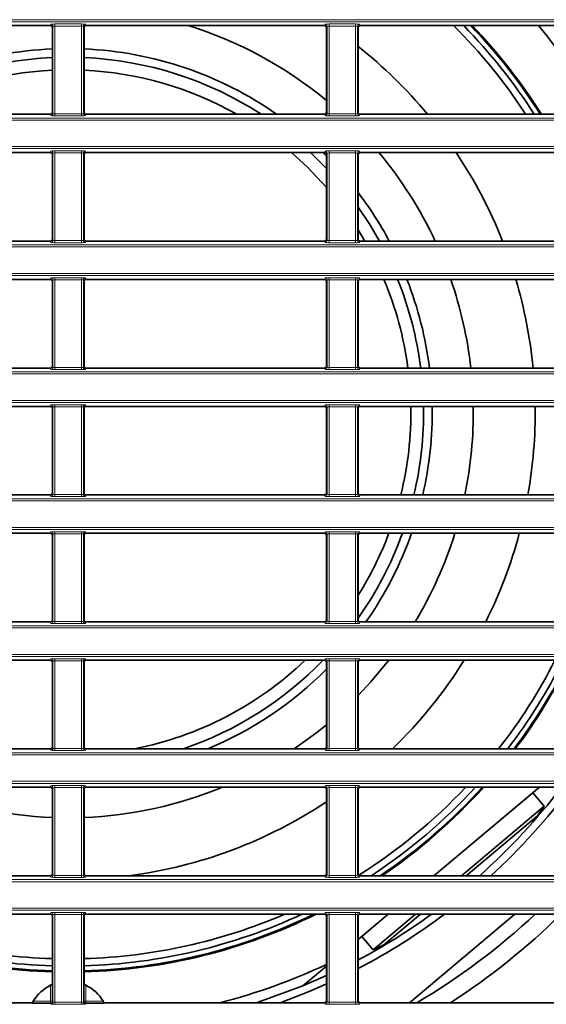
# Model space of a CAD drawing. Header units: millimetres. Extents: x 0 to 1118, y 0 to 864.
# Tile 312 of 339: x 1016 to 1029, y 461 to 485. Entities that reach past the tile are written whole.
import ezdxf

# ---------------------------------------------------------------- set-up
doc = ezdxf.new("R2010")
doc.units = ezdxf.units.MM

msp = doc.modelspace()

# ---------------------------------------------------------------- linework, layer by layer
at = {"color": 7, "linetype": 'Continuous', "lineweight": 18}
for p, q in [((946.9427, 485.4243), (1086.9529, 485.4243)), ((1086.9529, 485.3743), (946.9427, 485.3743)), ((1016.508, 485.2793), (1016.5219, 485.3142)), ((1016.6219, 485.3185), (1017.2737, 485.3185)), ((1016.6219, 485.2685), (1016.6219, 485.3185)), ((1017.2737, 485.2685), (1017.2737, 485.3185)), ((1017.3736, 485.3142), (1017.3876, 485.2793)), ((1023.258, 485.2793), (1023.2719, 485.3142)), ((1023.3719, 485.3185), (1024.0237, 485.3185)), ((1023.3719, 485.3185), (1023.3719, 485.2685)), ((1024.0237, 485.3185), (1024.0237, 485.2685)), ((1024.1236, 485.3142), (1024.1376, 485.2793)), ((1016.5719, 485.2642), (1016.5579, 485.2293)), ((1016.5719, 483.1136), (1016.5719, 485.2642)), ((1017.2737, 485.2685), (1016.6219, 485.2685)), ((1016.6219, 485.2685), (1016.6219, 483.1093)), ((1017.2737, 483.1093), (1017.2737, 485.2685)), ((1017.3236, 485.2642), (1017.3236, 483.1136)), ((1017.3376, 485.2293), (1017.3236, 485.2642)), ((1023.3219, 485.2642), (1023.3079, 485.2293)), ((1023.3219, 483.1136), (1023.3219, 485.2642)), ((1024.0237, 485.2685), (1023.3719, 485.2685)), ((1023.3719, 485.2685), (1023.3719, 483.1093)), ((1024.0237, 483.1093), (1024.0237, 485.2685)), ((1024.0736, 485.2642), (1024.0736, 483.1136)), ((1024.0876, 485.2293), (1024.0736, 485.2642)), ((1016.5579, 483.1486), (1016.5719, 483.1136)), ((1016.6219, 483.0594), (1016.6219, 483.1093)), ((1016.6219, 483.1093), (1017.2737, 483.1093)), ((1017.2737, 483.0594), (1017.2737, 483.1093)), ((1017.3236, 483.1136), (1017.3376, 483.1486)), ((1023.3079, 483.1486), (1023.3219, 483.1136)), ((1023.3719, 483.1093), (1024.0237, 483.1093)), ((1023.3719, 483.1093), (1023.3719, 483.0594)), ((1024.0237, 483.1093), (1024.0237, 483.0594)), ((1024.0736, 483.1136), (1024.0876, 483.1486)), ((946.9427, 483.0035), (1086.9529, 483.0035)), ((1086.9529, 482.9536), (946.9427, 482.9536)), ((1016.5219, 483.0637), (1016.508, 483.0986)), ((1017.2737, 483.0594), (1016.6219, 483.0594)), ((1017.3876, 483.0986), (1017.3736, 483.0637)), ((1023.2719, 483.0637), (1023.258, 483.0986)), ((1024.0237, 483.0594), (1023.3719, 483.0594)), ((1024.1376, 483.0986), (1024.1236, 483.0637)), ((946.9427, 482.2993), (1086.9529, 482.2993)), ((1086.9529, 482.2493), (946.9427, 482.2493)), ((1016.508, 482.1543), (1016.5219, 482.1892)), ((1016.5719, 482.1392), (1016.5579, 482.1043)), ((1016.5719, 479.9886), (1016.5719, 482.1392)), ((1016.6219, 482.1935), (1017.2737, 482.1935)), ((1016.6219, 482.1435), (1016.6219, 482.1935)), ((1017.2737, 482.1435), (1016.6219, 482.1435)), ((1016.6219, 482.1435), (1016.6219, 479.9843)), ((1017.2737, 482.1435), (1017.2737, 482.1935)), ((1017.2737, 479.9843), (1017.2737, 482.1435)), ((1017.3236, 482.1392), (1017.3236, 479.9886)), ((1017.3376, 482.1043), (1017.3236, 482.1392)), ((1017.3736, 482.1892), (1017.3876, 482.1543)), ((1023.258, 482.1543), (1023.2719, 482.1892)), ((1023.3219, 482.1392), (1023.3079, 482.1043)), ((1023.3219, 479.9886), (1023.3219, 482.1392)), ((1023.3719, 482.1935), (1024.0237, 482.1935)), ((1023.3719, 482.1935), (1023.3719, 482.1435)), ((1024.0237, 482.1435), (1023.3719, 482.1435)), ((1023.3719, 482.1435), (1023.3719, 479.9843)), ((1024.0237, 482.1935), (1024.0237, 482.1435)), ((1024.0237, 479.9843), (1024.0237, 482.1435)), ((1024.0736, 482.1392), (1024.0736, 479.9886)), ((1024.0876, 482.1043), (1024.0736, 482.1392)), ((1024.1236, 482.1892), (1024.1376, 482.1543)), ((1016.5219, 479.9387), (1016.508, 479.9736)), ((1016.5579, 480.0236), (1016.5719, 479.9886)), ((1016.6219, 479.9344), (1016.6219, 479.9843)), ((1016.6219, 479.9843), (1017.2737, 479.9843)), ((1017.2737, 479.9344), (1017.2737, 479.9843)), ((1017.3236, 479.9886), (1017.3376, 480.0236)), ((1017.3876, 479.9736), (1017.3736, 479.9387)), ((1023.2719, 479.9387), (1023.258, 479.9736)), ((1023.3079, 480.0236), (1023.3219, 479.9886)), ((1023.3719, 479.9843), (1023.3719, 479.9344)), ((1023.3719, 479.9843), (1024.0237, 479.9843)), ((1024.0237, 479.9843), (1024.0237, 479.9344)), ((1024.0736, 479.9886), (1024.0876, 480.0236)), ((1024.1376, 479.9736), (1024.1236, 479.9387)), ((946.9427, 479.8785), (1086.9529, 479.8785)), ((1086.9529, 479.8286), (946.9427, 479.8286)), ((1017.2737, 479.9344), (1016.6219, 479.9344)), ((1024.0237, 479.9344), (1023.3719, 479.9344)), ((946.9427, 479.1743), (1086.9529, 479.1743)), ((1086.9529, 479.1243), (946.9427, 479.1243)), ((1016.508, 479.0293), (1016.5219, 479.0642)), ((1016.5719, 479.0142), (1016.5579, 478.9793)), ((1016.5719, 476.8636), (1016.5719, 479.0142)), ((1016.6219, 479.0685), (1017.2737, 479.0685)), ((1016.6219, 479.0185), (1016.6219, 479.0685)), ((1017.2737, 479.0185), (1016.6219, 479.0185)), ((1016.6219, 479.0185), (1016.6219, 476.8593)), ((1017.2737, 479.0185), (1017.2737, 479.0685)), ((1017.2737, 476.8593), (1017.2737, 479.0185)), ((1017.3236, 479.0142), (1017.3236, 476.8636)), ((1017.3376, 478.9793), (1017.3236, 479.0142)), ((1017.3736, 479.0642), (1017.3876, 479.0293)), ((1023.258, 479.0293), (1023.2719, 479.0642)), ((1023.3219, 479.0142), (1023.3079, 478.9793)), ((1023.3219, 476.8636), (1023.3219, 479.0142)), ((1023.3719, 479.0685), (1024.0237, 479.0685)), ((1023.3719, 479.0685), (1023.3719, 479.0185)), ((1024.0237, 479.0185), (1023.3719, 479.0185)), ((1023.3719, 479.0185), (1023.3719, 476.8593)), ((1024.0237, 479.0685), (1024.0237, 479.0185)), ((1024.0237, 476.8593), (1024.0237, 479.0185)), ((1024.0736, 479.0142), (1024.0736, 476.8636)), ((1024.0876, 478.9793), (1024.0736, 479.0142)), ((1024.1236, 479.0642), (1024.1376, 479.0293)), ((1016.5219, 476.8137), (1016.508, 476.8486)), ((1016.5579, 476.8986), (1016.5719, 476.8636)), ((1016.6219, 476.8094), (1016.6219, 476.8593)), ((1016.6219, 476.8593), (1017.2737, 476.8593)), ((1017.2737, 476.8094), (1016.6219, 476.8094)), ((1017.2737, 476.8094), (1017.2737, 476.8593)), ((1017.3236, 476.8636), (1017.3376, 476.8986)), ((1017.3876, 476.8486), (1017.3736, 476.8137)), ((1023.2719, 476.8137), (1023.258, 476.8486)), ((1023.3079, 476.8986), (1023.3219, 476.8636)), ((1023.3719, 476.8593), (1024.0237, 476.8593)), ((1023.3719, 476.8593), (1023.3719, 476.8094)), ((1024.0237, 476.8094), (1023.3719, 476.8094)), ((1024.0237, 476.8593), (1024.0237, 476.8094)), ((1024.0736, 476.8636), (1024.0876, 476.8986)), ((1024.1376, 476.8486), (1024.1236, 476.8137)), ((946.9427, 476.7535), (1086.9529, 476.7535)), ((1086.9529, 476.7036), (946.9427, 476.7036)), ((946.9427, 476.0493), (1086.9529, 476.0493)), ((1086.9529, 475.9993), (946.9427, 475.9993)), ((1016.508, 475.9043), (1016.5219, 475.9392)), ((1016.5719, 475.8892), (1016.5579, 475.8543)), ((1016.5719, 473.7386), (1016.5719, 475.8892)), ((1016.6219, 475.9435), (1017.2737, 475.9435)), ((1016.6219, 475.8935), (1016.6219, 475.9435)), ((1017.2737, 475.8935), (1016.6219, 475.8935)), ((1016.6219, 475.8935), (1016.6219, 473.7343)), ((1017.2737, 475.8935), (1017.2737, 475.9435)), ((1017.2737, 473.7343), (1017.2737, 475.8935)), ((1017.3236, 475.8892), (1017.3236, 473.7386)), ((1017.3376, 475.8543), (1017.3236, 475.8892)), ((1017.3736, 475.9392), (1017.3876, 475.9043)), ((1023.258, 475.9043), (1023.2719, 475.9392)), ((1023.3219, 475.8892), (1023.3079, 475.8543)), ((1023.3219, 473.7386), (1023.3219, 475.8892)), ((1023.3719, 475.9435), (1024.0237, 475.9435)), ((1023.3719, 475.9435), (1023.3719, 475.8935)), ((1024.0237, 475.8935), (1023.3719, 475.8935)), ((1023.3719, 475.8935), (1023.3719, 473.7343)), ((1024.0237, 475.9435), (1024.0237, 475.8935)), ((1024.0237, 473.7343), (1024.0237, 475.8935)), ((1024.0736, 475.8892), (1024.0736, 473.7386)), ((1024.0876, 475.8543), (1024.0736, 475.8892)), ((1024.1236, 475.9392), (1024.1376, 475.9043)), ((1016.5219, 473.6887), (1016.508, 473.7236)), ((1016.5579, 473.7736), (1016.5719, 473.7386)), ((1016.6219, 473.6844), (1016.6219, 473.7343)), ((1016.6219, 473.7343), (1017.2737, 473.7343)), ((1017.2737, 473.6844), (1016.6219, 473.6844)), ((1017.2737, 473.6844), (1017.2737, 473.7343)), ((1017.3236, 473.7386), (1017.3376, 473.7736)), ((1017.3876, 473.7236), (1017.3736, 473.6887)), ((1023.2719, 473.6887), (1023.258, 473.7236)), ((1023.3079, 473.7736), (1023.3219, 473.7386)), ((1023.3719, 473.7343), (1024.0237, 473.7343)), ((1023.3719, 473.7343), (1023.3719, 473.6844)), ((1024.0237, 473.6844), (1023.3719, 473.6844)), ((1024.0237, 473.7343), (1024.0237, 473.6844)), ((1024.0736, 473.7386), (1024.0876, 473.7736)), ((1024.1376, 473.7236), (1024.1236, 473.6887)), ((946.9427, 473.6285), (1086.9529, 473.6285)), ((1086.9529, 473.5786), (946.9427, 473.5786)), ((946.9427, 472.9243), (1086.9529, 472.9243)), ((1086.9529, 472.8743), (946.9427, 472.8743)), ((1016.508, 472.7793), (1016.5219, 472.8142)), ((1016.5719, 472.7642), (1016.5579, 472.7293)), ((1016.5719, 470.6136), (1016.5719, 472.7642)), ((1016.6219, 472.8185), (1017.2737, 472.8185)), ((1016.6219, 472.8185), (1016.6219, 472.7685)), ((1017.2737, 472.7685), (1016.6219, 472.7685)), ((1016.6219, 472.7685), (1016.6219, 470.6093)), ((1017.2737, 472.8185), (1017.2737, 472.7685)), ((1017.2737, 470.6093), (1017.2737, 472.7685)), ((1017.3236, 472.7642), (1017.3236, 470.6136)), ((1017.3376, 472.7293), (1017.3236, 472.7642)), ((1017.3736, 472.8142), (1017.3876, 472.7793)), ((1023.258, 472.7793), (1023.2719, 472.8142)), ((1023.3219, 472.7642), (1023.3079, 472.7293)), ((1023.3219, 470.6136), (1023.3219, 472.7642)), ((1023.3719, 472.8185), (1024.0237, 472.8185)), ((1023.3719, 472.8185), (1023.3719, 472.7685)), ((1024.0237, 472.7685), (1023.3719, 472.7685)), ((1023.3719, 472.7685), (1023.3719, 470.6093)), ((1024.0237, 472.8185), (1024.0237, 472.7685)), ((1024.0237, 470.6093), (1024.0237, 472.7685)), ((1024.0736, 472.7642), (1024.0736, 470.6136)), ((1024.0876, 472.7293), (1024.0736, 472.7642)), ((1024.1236, 472.8142), (1024.1376, 472.7793)), ((946.9427, 470.5035), (1086.9529, 470.5035)), ((1016.5219, 470.5637), (1016.508, 470.5986)), ((1016.5579, 470.6486), (1016.5719, 470.6136)), ((1016.6219, 470.6093), (1017.2737, 470.6093)), ((1016.6219, 470.6093), (1016.6219, 470.5594)), ((1017.2737, 470.5594), (1016.6219, 470.5594)), ((1017.2737, 470.6093), (1017.2737, 470.5594)), ((1017.3236, 470.6136), (1017.3376, 470.6486)), ((1017.3876, 470.5986), (1017.3736, 470.5637)), ((1023.2719, 470.5637), (1023.258, 470.5986)), ((1023.3079, 470.6486), (1023.3219, 470.6136)), ((1023.3719, 470.6093), (1024.0237, 470.6093)), ((1023.3719, 470.6093), (1023.3719, 470.5594)), ((1024.0237, 470.5594), (1023.3719, 470.5594)), ((1024.0237, 470.6093), (1024.0237, 470.5594)), ((1024.0736, 470.6136), (1024.0876, 470.6486)), ((1024.1376, 470.5986), (1024.1236, 470.5637)), ((1086.9529, 470.4536), (946.9427, 470.4536)), ((946.9427, 469.7993), (1086.9529, 469.7993)), ((1086.9529, 469.7493), (946.9427, 469.7493)), ((1016.508, 469.6543), (1016.5219, 469.6892)), ((1016.5719, 469.6392), (1016.5579, 469.6043)), ((1016.5719, 467.4886), (1016.5719, 469.6392)), ((1016.6219, 469.6935), (1017.2737, 469.6935)), ((1016.6219, 469.6935), (1016.6219, 469.6435)), ((1017.2737, 469.6435), (1016.6219, 469.6435)), ((1016.6219, 469.6435), (1016.6219, 467.4843)), ((1017.2737, 469.6935), (1017.2737, 469.6435)), ((1017.2737, 467.4843), (1017.2737, 469.6435)), ((1017.3236, 469.6392), (1017.3236, 467.4886)), ((1017.3376, 469.6043), (1017.3236, 469.6392)), ((1017.3736, 469.6892), (1017.3876, 469.6543)), ((1023.258, 469.6543), (1023.2719, 469.6892)), ((1023.3219, 469.6392), (1023.3079, 469.6043)), ((1023.3219, 467.4886), (1023.3219, 469.6392)), ((1023.3719, 469.6935), (1024.0237, 469.6935)), ((1023.3719, 469.6435), (1023.3719, 469.6935)), ((1024.0237, 469.6435), (1023.3719, 469.6435)), ((1023.3719, 469.6435), (1023.3719, 467.4843)), ((1024.0237, 469.6435), (1024.0237, 469.6935)), ((1024.0237, 467.4843), (1024.0237, 469.6435)), ((1024.0736, 469.6392), (1024.0736, 467.4886)), ((1024.0876, 469.6043), (1024.0736, 469.6392)), ((1024.1236, 469.6892), (1024.1376, 469.6543)), ((946.9427, 467.3785), (1086.9529, 467.3785)), ((1016.5219, 467.4387), (1016.508, 467.4736)), ((1016.5579, 467.5236), (1016.5719, 467.4886)), ((1016.6219, 467.4843), (1016.6219, 467.4344)), ((1016.6219, 467.4843), (1017.2737, 467.4843)), ((1017.2737, 467.4344), (1016.6219, 467.4344)), ((1017.2737, 467.4843), (1017.2737, 467.4344)), ((1017.3236, 467.4886), (1017.3376, 467.5236)), ((1017.3876, 467.4736), (1017.3736, 467.4387)), ((1023.2719, 467.4387), (1023.258, 467.4736)), ((1023.3079, 467.5236), (1023.3219, 467.4886)), ((1023.3719, 467.4344), (1023.3719, 467.4843)), ((1023.3719, 467.4843), (1024.0237, 467.4843)), ((1024.0237, 467.4344), (1023.3719, 467.4344)), ((1024.0237, 467.4344), (1024.0237, 467.4843)), ((1024.0736, 467.4886), (1024.0876, 467.5236)), ((1024.1376, 467.4736), (1024.1236, 467.4387)), ((1086.9529, 467.3286), (946.9427, 467.3286)), ((946.9427, 466.6743), (1086.9529, 466.6743)), ((1086.9529, 466.6243), (946.9427, 466.6243)), ((1016.508, 466.5293), (1016.5219, 466.5642)), ((1016.5719, 466.5142), (1016.5579, 466.4793)), ((1016.5719, 464.3636), (1016.5719, 466.5142)), ((1016.6219, 466.5685), (1017.2737, 466.5685)), ((1016.6219, 466.5685), (1016.6219, 466.5185)), ((1017.2737, 466.5185), (1016.6219, 466.5185)), ((1016.6219, 466.5185), (1016.6219, 464.3593)), ((1017.2737, 466.5685), (1017.2737, 466.5185)), ((1017.2737, 464.3593), (1017.2737, 466.5185)), ((1017.3236, 466.5142), (1017.3236, 464.3636)), ((1017.3376, 466.4793), (1017.3236, 466.5142)), ((1017.3736, 466.5642), (1017.3876, 466.5293)), ((1023.258, 466.5293), (1023.2719, 466.5642)), ((1023.3219, 466.5142), (1023.3079, 466.4793)), ((1023.3219, 464.3636), (1023.3219, 466.5142)), ((1023.3719, 466.5685), (1024.0237, 466.5685)), ((1023.3719, 466.5685), (1023.3719, 466.5185)), ((1024.0237, 466.5185), (1023.3719, 466.5185)), ((1023.3719, 466.5185), (1023.3719, 464.3593)), ((1024.0237, 466.5685), (1024.0237, 466.5185)), ((1024.0237, 464.3593), (1024.0237, 466.5185)), ((1024.0736, 466.5142), (1024.0736, 464.3636)), ((1024.0876, 466.4793), (1024.0736, 466.5142)), ((1024.1236, 466.5642), (1024.1376, 466.5293)), ((946.9427, 464.2535), (1086.9529, 464.2535)), ((1086.9529, 464.2036), (946.9427, 464.2036)), ((1016.5219, 464.3137), (1016.508, 464.3486)), ((1016.5579, 464.3986), (1016.5719, 464.3636)), ((1016.6219, 464.3593), (1016.6219, 464.3094)), ((1016.6219, 464.3593), (1017.2737, 464.3593)), ((1017.2737, 464.3094), (1016.6219, 464.3094)), ((1017.2737, 464.3593), (1017.2737, 464.3094)), ((1017.3236, 464.3636), (1017.3376, 464.3986)), ((1017.3876, 464.3486), (1017.3736, 464.3137)), ((1023.2719, 464.3137), (1023.258, 464.3486)), ((1023.3079, 464.3986), (1023.3219, 464.3636)), ((1023.3719, 464.3593), (1023.3719, 464.3094)), ((1023.3719, 464.3593), (1024.0237, 464.3593)), ((1024.0237, 464.3094), (1023.3719, 464.3094)), ((1024.0237, 464.3593), (1024.0237, 464.3094)), ((1024.0736, 464.3636), (1024.0876, 464.3986)), ((1024.1376, 464.3486), (1024.1236, 464.3137)), ((946.9427, 463.5493), (1086.9529, 463.5493)), ((1086.9529, 463.4993), (946.9427, 463.4993)), ((1016.508, 463.4043), (1016.5219, 463.4392)), ((1016.5719, 463.3892), (1016.5579, 463.3543)), ((1016.5719, 461.2386), (1016.5719, 463.3892)), ((1016.6219, 463.4435), (1017.2737, 463.4435)), ((1016.6219, 463.4435), (1016.6219, 463.3935)), ((1017.2737, 463.3935), (1016.6219, 463.3935)), ((1016.6219, 463.3935), (1016.6219, 461.2343)), ((1017.2737, 463.4435), (1017.2737, 463.3935)), ((1017.2737, 461.2343), (1017.2737, 463.3935)), ((1017.3236, 463.3892), (1017.3236, 461.2386)), ((1017.3376, 463.3543), (1017.3236, 463.3892)), ((1017.3736, 463.4392), (1017.3876, 463.4043)), ((1023.258, 463.4043), (1023.2719, 463.4392)), ((1023.3219, 463.3892), (1023.3079, 463.3543)), ((1023.3219, 461.2386), (1023.3219, 463.3892)), ((1023.3719, 463.4435), (1024.0237, 463.4435)), ((1023.3719, 463.4435), (1023.3719, 463.3935)), ((1024.0237, 463.3935), (1023.3719, 463.3935)), ((1023.3719, 463.3935), (1023.3719, 461.2343)), ((1024.0237, 463.4435), (1024.0237, 463.3935)), ((1024.0237, 461.2343), (1024.0237, 463.3935)), ((1024.0736, 463.3892), (1024.0736, 461.2386)), ((1024.0876, 463.3543), (1024.0736, 463.3892)), ((1024.1236, 463.4392), (1024.1376, 463.4043)), ((1016.5132, 461.2605), (1016.5132, 461.652)), ((1017.3824, 461.652), (1017.3824, 461.2605)), ((1016.0871, 461.2605), (1016.5132, 461.2605)), ((1016.5632, 461.2605), (1016.5132, 461.2605)), ((1016.5132, 461.2605), (1016.5132, 461.2106)), ((1016.5219, 461.1887), (1016.5132, 461.2106)), ((1016.5632, 461.2605), (1016.5719, 461.2386)), ((1016.6219, 461.2343), (1017.2737, 461.2343)), ((1016.6219, 461.2343), (1016.6219, 461.1844)), ((1017.2737, 461.1844), (1016.6219, 461.1844)), ((1017.2737, 461.2343), (1017.2737, 461.1844)), ((1017.3236, 461.2386), (1017.3324, 461.2605)), ((1017.3824, 461.2605), (1017.3324, 461.2605)), ((1017.3824, 461.2106), (1017.3736, 461.1887)), ((1017.3824, 461.2106), (1017.3824, 461.2605)), ((1017.3824, 461.2605), (1017.8085, 461.2605)), ((1023.2719, 461.1887), (1023.258, 461.2236)), ((1023.3079, 461.2736), (1023.3219, 461.2386)), ((1023.3719, 461.2343), (1024.0237, 461.2343)), ((1023.3719, 461.2343), (1023.3719, 461.1844)), ((1024.0237, 461.1844), (1023.3719, 461.1844)), ((1024.0237, 461.2343), (1024.0237, 461.1844)), ((1024.0736, 461.2386), (1024.0876, 461.2736)), ((1024.1376, 461.2236), (1024.1236, 461.1887))]:
    msp.add_line(p, q, dxfattribs=at)
at = {"color": 7, "linetype": 'Continuous', "lineweight": 35}
for p, q in [((1016.508, 485.2793), (1010.6376, 485.2793)), ((1016.5579, 483.1486), (1016.5579, 485.2293)), ((1017.3376, 485.2293), (1017.3376, 483.1486)), ((1017.3876, 485.2793), (1023.258, 485.2793)), ((1023.3079, 485.2293), (1023.3079, 483.1486)), ((1024.0876, 483.1486), (1024.0876, 485.2293)), ((1024.1376, 485.2793), (1030.008, 485.2793)), ((1016.508, 483.0986), (1010.6376, 483.0986)), ((1017.3876, 483.0986), (1023.258, 483.0986)), ((1024.1376, 483.0986), (1030.008, 483.0986)), ((1016.508, 482.1543), (1010.6376, 482.1543)), ((1017.3876, 482.1543), (1023.258, 482.1543)), ((1023.2191, 482.1543), (1023.3079, 482.0661)), ((1024.1376, 482.1543), (1030.008, 482.1543)), ((1016.5579, 480.0236), (1016.5579, 482.1043)), ((1017.3376, 482.1043), (1017.3376, 480.0236)), ((1023.3079, 482.1043), (1023.3079, 480.0236)), ((1024.0876, 480.0236), (1024.0876, 482.1043)), ((1024.0876, 480.2474), (1024.2529, 479.9736)), ((1016.508, 479.9736), (1010.6376, 479.9736)), ((1017.3876, 479.9736), (1023.258, 479.9736)), ((1024.1376, 479.9736), (1030.008, 479.9736)), ((1016.508, 479.0293), (1010.6376, 479.0293)), ((1017.3876, 479.0293), (1023.258, 479.0293)), ((1024.1376, 479.0293), (1030.008, 479.0293)), ((1016.5579, 476.8986), (1016.5579, 478.9793)), ((1017.3376, 478.9793), (1017.3376, 476.8986)), ((1023.3079, 478.9793), (1023.3079, 476.8986)), ((1024.0876, 476.8986), (1024.0876, 478.9793)), ((1016.508, 476.8486), (1010.6376, 476.8486)), ((1017.3876, 476.8486), (1023.258, 476.8486)), ((1024.1376, 476.8486), (1030.008, 476.8486)), ((1016.508, 475.9043), (1010.6376, 475.9043)), ((1016.5579, 473.7736), (1016.5579, 475.8543)), ((1017.3376, 475.8543), (1017.3376, 473.7736)), ((1017.3876, 475.9043), (1023.258, 475.9043)), ((1023.3079, 475.8543), (1023.3079, 473.7736)), ((1024.0876, 473.7736), (1024.0876, 475.8543)), ((1024.1376, 475.9043), (1030.008, 475.9043)), ((1016.508, 473.7236), (1010.6376, 473.7236)), ((1017.3876, 473.7236), (1023.258, 473.7236)), ((1024.1376, 473.7236), (1030.008, 473.7236)), ((1016.508, 472.7793), (1010.6376, 472.7793)), ((1016.5579, 470.6486), (1016.5579, 472.7293)), ((1017.3376, 472.7293), (1017.3376, 470.6486)), ((1017.3876, 472.7793), (1023.258, 472.7793)), ((1023.3079, 472.7293), (1023.3079, 470.6486)), ((1024.0876, 470.6486), (1024.0876, 472.7293)), ((1024.1376, 472.7793), (1030.008, 472.7793)), ((1016.508, 470.5986), (1010.6376, 470.5986)), ((1017.3876, 470.5986), (1023.258, 470.5986)), ((1024.1376, 470.5986), (1030.008, 470.5986)), ((1016.508, 469.6543), (1010.6376, 469.6543)), ((1016.5579, 467.5236), (1016.5579, 469.6043)), ((1017.3376, 469.6043), (1017.3376, 467.5236)), ((1017.3876, 469.6543), (1023.258, 469.6543)), ((1023.3079, 469.6043), (1023.3079, 467.5236)), ((1024.0876, 467.5236), (1024.0876, 469.6043)), ((1024.1376, 469.6543), (1030.008, 469.6543)), ((1016.508, 467.4736), (1010.6376, 467.4736)), ((1023.258, 467.4736), (1017.3876, 467.4736)), ((1030.008, 467.4736), (1024.1376, 467.4736)), ((1016.508, 466.5293), (1010.6376, 466.5293)), ((1016.5579, 464.3986), (1016.5579, 466.4793)), ((1017.3376, 466.4793), (1017.3376, 464.3986)), ((1023.258, 466.5293), (1017.3876, 466.5293)), ((1023.3079, 466.4793), (1023.3079, 464.3986)), ((1024.0876, 464.3986), (1024.0876, 466.4793)), ((1030.008, 466.5293), (1024.1376, 466.5293)), ((1028.5542, 466.5293), (1025.9553, 464.3486)), ((1028.3909, 466.3923), (1025.9553, 464.3486)), ((1028.3909, 466.3923), (1028.6692, 466.0606)), ((1026.6289, 464.3486), (1028.6692, 466.0605)), ((1028.5029, 465.8232), (1028.6692, 466.0605)), ((1028.6692, 466.0605), (1028.6692, 466.0606)), ((1026.7456, 464.3486), (1028.5029, 465.8232)), ((1016.508, 464.3486), (1010.6376, 464.3486)), ((1023.258, 464.3486), (1017.3876, 464.3486)), ((1030.008, 464.3486), (1024.1376, 464.3486)), ((1016.508, 463.4043), (1010.6376, 463.4043)), ((1016.5579, 461.6723), (1016.5579, 463.3543)), ((1017.3376, 463.3543), (1017.3376, 461.6723)), ((1023.258, 463.4043), (1017.3876, 463.4043)), ((1023.3079, 463.3543), (1023.3079, 461.2736)), ((1024.8299, 463.4043), (1024.0876, 462.7814)), ((1024.0876, 461.2736), (1024.0876, 463.3543)), ((1030.008, 463.4043), (1024.1376, 463.4043)), ((1024.8299, 463.4043), (1024.1777, 462.857)), ((1024.4561, 462.5253), (1025.5035, 463.4043)), ((1024.7187, 462.6478), (1025.6202, 463.4043)), ((1027.9491, 463.4043), (1025.3503, 461.2236)), ((1024.1777, 462.857), (1024.456, 462.5253)), ((1024.456, 462.5253), (1024.4561, 462.5253)), ((1024.4561, 462.5253), (1024.7187, 462.6478)), ((1023.3079, 462.1272), (1022.7251, 461.6381)), ((1022.7251, 461.6381), (1023.3079, 461.891)), ((1016.5632, 461.6745), (1016.5632, 461.2605)), ((1017.3324, 461.2605), (1017.3324, 461.6745)), ((1016.0663, 461.2236), (1010.6376, 461.2236)), ((1016.5132, 461.2106), (1016.0594, 461.2106)), ((1017.8361, 461.2106), (1017.3824, 461.2106)), ((1023.258, 461.2236), (1017.8293, 461.2236)), ((1030.008, 461.2236), (1024.1376, 461.2236))]:
    msp.add_line(p, q, dxfattribs=at)
at = {"color": 7, "linetype": 'Continuous', "lineweight": 35, "flags": 128}
for points in [[(1022.4428, 482.1543), (1022.8367, 481.794), (1023.3079, 481.2958)], [(1022.9115, 482.1543), (1023.2897, 481.7799), (1023.3079, 481.7606)], [(1024.0876, 480.8096), (1024.3734, 480.3799), (1024.6117, 479.9736)], [(1024.8424, 469.6543), (1024.4022, 469.1233), (1024.0876, 468.7856)], [(1023.3079, 468.0671), (1023.0356, 467.8496), (1022.5136, 467.4736)], [(1022.7251, 461.6381), (1021.627, 461.237), (1021.585, 461.2236)], [(1022.1687, 461.2236), (1022.9229, 461.5171), (1023.3079, 461.685)]]:
    msp.add_lwpolyline(points, dxfattribs=at)
at = {"color": 7, "linetype": 'Continuous', "lineweight": 18}
for centre, start, end in [((1016.5219, 485.2642), 0.07399, 89.97184), ((1017.3737, 485.2642), 90.02816, 179.92601), ((1023.2719, 485.2642), 0.07399, 89.97184), ((1024.1237, 485.2642), 90.02816, 179.92601), ((1016.5219, 483.1137), 270.02816, 359.92601), ((1017.3737, 483.1137), 180.07399, 269.97184), ((1023.2719, 483.1137), 270.02816, 359.92601), ((1024.1237, 483.1137), 180.07399, 269.97184), ((1016.5219, 482.1392), 0.07399, 89.97184), ((1017.3737, 482.1392), 90.02816, 179.92601), ((1023.2719, 482.1392), 0.07399, 89.97184), ((1024.1237, 482.1392), 90.02816, 179.92601), ((1016.5219, 479.9887), 270.02816, 359.92601), ((1017.3737, 479.9887), 180.07399, 269.97184), ((1023.2719, 479.9887), 270.02816, 359.92601), ((1024.1237, 479.9887), 180.07399, 269.97184), ((1016.5219, 479.0142), 0.07399, 89.97184), ((1017.3737, 479.0142), 90.02816, 179.92601), ((1023.2719, 479.0142), 0.07399, 89.97184), ((1024.1237, 479.0142), 90.02816, 179.92601), ((1016.5219, 476.8637), 270.02816, 359.92601), ((1017.3737, 476.8637), 180.07399, 269.97184), ((1023.2719, 476.8637), 270.02816, 359.92601), ((1024.1237, 476.8637), 180.07399, 269.97184), ((1016.5219, 475.8892), 0.07399, 89.97184), ((1017.3737, 475.8892), 90.02816, 179.92601), ((1023.2719, 475.8892), 0.07399, 89.97184), ((1024.1237, 475.8892), 90.02816, 179.92601), ((1016.5219, 473.7387), 270.02816, 359.92601), ((1017.3737, 473.7387), 180.07399, 269.97184), ((1023.2719, 473.7387), 270.02816, 359.92601), ((1024.1237, 473.7387), 180.07399, 269.97184), ((1016.5219, 472.7642), 0.07399, 89.97184), ((1017.3737, 472.7642), 90.02816, 179.92601), ((1023.2719, 472.7642), 0.07399, 89.97184), ((1024.1237, 472.7642), 90.02816, 179.92601), ((1016.5219, 470.6137), 270.02816, 359.92601), ((1017.3737, 470.6137), 180.07399, 269.97184), ((1023.2719, 470.6137), 270.02816, 359.92601), ((1024.1237, 470.6137), 180.07399, 269.97184), ((1016.5219, 469.6392), 0.07399, 89.97184), ((1017.3737, 469.6392), 90.02816, 179.92601), ((1023.2719, 469.6392), 0.07399, 89.97184), ((1024.1237, 469.6392), 90.02816, 179.92601), ((1016.5219, 467.4887), 270.02816, 359.92601), ((1017.3737, 467.4887), 180.07399, 269.97184), ((1023.2719, 467.4887), 270.02816, 359.92601), ((1024.1237, 467.4887), 180.07399, 269.97184), ((1016.5219, 466.5142), 0.07399, 89.97184), ((1017.3737, 466.5142), 90.02816, 179.92601), ((1023.2719, 466.5142), 0.07399, 89.97184), ((1024.1237, 466.5142), 90.02816, 179.92601), ((1016.5219, 464.3637), 270.02816, 359.92601), ((1017.3737, 464.3637), 180.07399, 269.97184), ((1023.2719, 464.3637), 270.02816, 359.92601), ((1024.1237, 464.3637), 180.07399, 269.97184), ((1016.5219, 463.3892), 0.07399, 89.97184), ((1017.3737, 463.3892), 90.02816, 179.92601), ((1023.2719, 463.3892), 0.07399, 89.97184), ((1024.1237, 463.3892), 90.02816, 179.92601), ((1016.5132, 461.2606), 270.02816, 359.92601), ((1016.5219, 461.2387), 270.02816, 359.92601), ((1017.3737, 461.2387), 180.07399, 269.97184), ((1017.3824, 461.2606), 180.07399, 269.97184), ((1023.2719, 461.2387), 270.02816, 359.92601), ((1024.1237, 461.2387), 180.07399, 269.97184)]:
    msp.add_arc(centre, 0.05, start, end, dxfattribs=at)
at = {"color": 7, "linetype": 'Continuous', "lineweight": 35}
for centre, radius, start, end in [((1016.9478, 475.7514), 9.975, 50.38614, 72.77967), ((1016.9478, 475.7514), 13.4482, 33.11548, 45.11172), ((1016.9478, 475.7514), 13.625, 32.63192, 44.37023), ((1016.9478, 475.7514), 13.75, 32.29902, 43.86288), ((1016.9478, 475.7514), 13.775, 32.23331, 43.76303), ((1016.9478, 475.7514), 15, 29.33932, 39.4341), ((1016.9478, 475.7514), 8.9625, 92.49295, 124.9387), ((1016.9478, 475.7514), 8.9625, 55.0613, 87.50705), ((1016.9478, 475.7514), 11.5, 39.70852, 51.62137), ((1016.9478, 475.7514), 8.75, 92.55353, 122.89431), ((1016.9478, 475.7514), 8.75, 57.10569, 87.44647), ((1016.9478, 475.7514), 8.4375, 92.64817, 119.45143), ((1016.9478, 475.7514), 8.4375, 60.54857, 87.35183), ((1016.9478, 475.7514), 9.975, 25.04138, 39.93291), ((1016.9478, 475.7514), 11.5, 21.53953, 33.83271), ((1016.9478, 475.7514), 8.9625, 28.10508, 37.19009), ((1016.9478, 475.7514), 8.4375, 7.47145, 22.86035), ((1016.9478, 475.7514), 8.75, 7.20317, 22.00033), ((1016.9478, 475.7514), 8.9625, 7.03151, 21.45251), ((1016.9478, 475.7514), 9.975, 6.31471, 19.18425), ((1016.9478, 475.7514), 11.5, 5.47457, 16.56069), ((1016.9478, 475.7514), 8.4375, 346.09349, 1.03803), ((1016.9478, 475.7514), 8.75, 346.59959, 1.00096), ((1016.9478, 475.7514), 8.9625, 346.92302, 0.97722), ((1016.9478, 475.7514), 9.975, 348.27037, 0.87802), ((1016.9478, 475.7514), 11.5, 349.84363, 0.76158), ((1016.9478, 475.7514), 8.4375, 327.80104, 339.37474), ((1016.9478, 475.7514), 8.75, 324.68451, 340.143), ((1016.9478, 475.7514), 8.9625, 324.90492, 340.63286), ((1016.9478, 475.7514), 9.975, 328.89709, 342.66492), ((1016.9478, 475.7514), 11.5, 333.3798, 345.02204), ((1016.9478, 475.7514), 8.4375, 281.1634, 313.7284), ((1016.9478, 475.7514), 8.75, 288.90793, 315.82784), ((1016.9478, 475.7514), 11.5, 313.96092, 327.98194), ((1016.9478, 475.7514), 13.4482, 322.00918, 333.0393), ((1016.9478, 475.7514), 13.625, 322.58751, 333.4168), ((1016.9478, 475.7514), 13.75, 322.98488, 333.67714), ((1016.9478, 475.7514), 13.775, 323.06324, 333.72858), ((1016.9478, 475.7514), 8.9625, 292.54032, 315.20577), ((1016.9478, 475.7514), 9.975, 247.59697, 267.76023), ((1016.9478, 475.7514), 9.975, 272.23977, 292.40303), ((1016.9478, 475.7514), 13.4482, 302.13767, 316.70523), ((1016.9478, 475.7514), 13.625, 303.18509, 317.40165), ((1016.9478, 475.7514), 13.75, 303.97326, 317.87877), ((1016.9478, 475.7514), 13.775, 304.12727, 317.97273), ((1016.9478, 475.7514), 15.25, 311.60603, 322.79052), ((1016.9478, 475.7514), 15.4375, 312.38376, 323.31709), ((1016.9478, 475.7514), 11.5, 277.45258, 303.57704), ((1016.9478, 475.7514), 13.775, 243.68165, 268.3783), ((1016.9478, 475.7514), 13.75, 243.89305, 268.37535), ((1016.9478, 475.7514), 13.625, 244.98709, 268.36044), ((1016.9478, 475.7514), 13.4482, 246.65344, 268.33888), ((1016.9478, 475.7514), 13.775, 271.6217, 296.31835), ((1016.9478, 475.7514), 13.4482, 271.66112, 293.34656), ((1016.9478, 475.7514), 13.625, 271.63956, 295.01291), ((1016.9478, 475.7514), 13.75, 271.62465, 296.10695), ((1016.9478, 475.7514), 15.4375, 297.54852, 306.88755), ((1016.9478, 475.7514), 15.25, 297.91661, 305.93836), ((1016.9478, 475.7514), 16.875, 300.5811, 312.97235), ((1016.9478, 475.7514), 17.3125, 302.9491, 314.50473), ((1016.9478, 475.7514), 15, 284.41371, 295.08807), ((1016.9478, 460.7514), 1, 115.76035, 149.39644), ((1016.9478, 460.7514), 1, 30.60356, 64.23965)]:
    msp.add_arc(centre, radius, start, end, dxfattribs=at)
at = {"color": 7, "linetype": 'Continuous', "lineweight": 18}
for centre, major_axis, ratio, start_param, end_param in [((1016.6219, 485.3141), (0.1, 0), 0.0436609, 1.5707963, 3.1241394), ((1017.2737, 485.3141), (0.1, 0), 0.0436609, 0.0174533, 1.5707963), ((1023.3719, 485.3141), (0.1, 0), 0.0436609, 1.5707963, 3.1241394), ((1024.0237, 485.3141), (0.1, 0), 0.0436609, 0.0174533, 1.5707963), ((1016.6219, 485.2642), (0.05, 0), 0.0873219, 1.5707963, 3.1241394), ((1017.2737, 485.2642), (0.05, 0), 0.0873219, 0.0174533, 1.5707963), ((1023.3719, 485.2642), (0.05, 0), 0.0873219, 1.5707963, 3.1241394), ((1024.0237, 485.2642), (0.05, 0), 0.0873219, 0.0174533, 1.5707963), ((1016.6219, 483.1137), (0.05, 0), 0.0873219, 3.1590459, 4.712389), ((1017.2737, 483.1137), (0.05, 0), 0.0873219, 4.712389, 6.265732), ((1023.3719, 483.1137), (0.05, 0), 0.0873219, 3.1590459, 4.712389), ((1024.0237, 483.1137), (0.05, 0), 0.0873219, 4.712389, 6.265732), ((1016.6219, 483.0637), (0.1, 0), 0.0436609, 3.1590459, 4.712389), ((1017.2737, 483.0637), (0.1, 0), 0.0436609, 4.712389, 6.265732), ((1023.3719, 483.0637), (0.1, 0), 0.0436609, 3.1590459, 4.712389), ((1024.0237, 483.0637), (0.1, 0), 0.0436609, 4.712389, 6.265732), ((1016.6219, 482.1891), (0.1, 0), 0.0436609, 1.5707963, 3.1241394), ((1016.6219, 482.1392), (0.05, 0), 0.0873219, 1.5707963, 3.1241394), ((1017.2737, 482.1891), (0.1, 0), 0.0436609, 0.0174533, 1.5707963), ((1017.2737, 482.1392), (0.05, 0), 0.0873219, 0.0174533, 1.5707963), ((1023.3719, 482.1891), (0.1, 0), 0.0436609, 1.5707963, 3.1241394), ((1023.3719, 482.1392), (0.05, 0), 0.0873219, 1.5707963, 3.1241394), ((1024.0237, 482.1891), (0.1, 0), 0.0436609, 0.0174533, 1.5707963), ((1024.0237, 482.1392), (0.05, 0), 0.0873219, 0.0174533, 1.5707963), ((1016.6219, 479.9887), (0.05, 0), 0.0873219, 3.1590459, 4.712389), ((1017.2737, 479.9887), (0.05, 0), 0.0873219, 4.712389, 6.265732), ((1023.3719, 479.9887), (0.05, 0), 0.0873219, 3.1590459, 4.712389), ((1024.0237, 479.9887), (0.05, 0), 0.0873219, 4.712389, 6.265732), ((1016.6219, 479.9387), (0.1, 0), 0.0436609, 3.1590459, 4.712389), ((1017.2737, 479.9387), (0.1, 0), 0.0436609, 4.712389, 6.265732), ((1023.3719, 479.9387), (0.1, 0), 0.0436609, 3.1590459, 4.712389), ((1024.0237, 479.9387), (0.1, 0), 0.0436609, 4.712389, 6.265732), ((1016.6219, 479.0641), (0.1, 0), 0.0436609, 1.5707963, 3.1241394), ((1016.6219, 479.0142), (0.05, 0), 0.0873219, 1.5707963, 3.1241394), ((1017.2737, 479.0641), (0.1, 0), 0.0436609, 0.0174533, 1.5707963), ((1017.2737, 479.0142), (0.05, 0), 0.0873219, 0.0174533, 1.5707963), ((1023.3719, 479.0641), (0.1, 0), 0.0436609, 1.5707963, 3.1241394), ((1023.3719, 479.0142), (0.05, 0), 0.0873219, 1.5707963, 3.1241394), ((1024.0237, 479.0641), (0.1, 0), 0.0436609, 0.0174533, 1.5707963), ((1024.0237, 479.0142), (0.05, 0), 0.0873219, 0.0174533, 1.5707963), ((1016.6219, 476.8137), (0.1, 0), 0.0436609, 3.1590459, 4.712389), ((1016.6219, 476.8637), (0.05, 0), 0.0873219, 3.1590459, 4.712389), ((1017.2737, 476.8637), (0.05, 0), 0.0873219, 4.712389, 6.265732), ((1017.2737, 476.8137), (0.1, 0), 0.0436609, 4.712389, 6.265732), ((1023.3719, 476.8137), (0.1, 0), 0.0436609, 3.1590459, 4.712389), ((1023.3719, 476.8637), (0.05, 0), 0.0873219, 3.1590459, 4.712389), ((1024.0237, 476.8637), (0.05, 0), 0.0873219, 4.712389, 6.265732), ((1024.0237, 476.8137), (0.1, 0), 0.0436609, 4.712389, 6.265732), ((1016.6219, 475.9391), (0.1, 0), 0.0436609, 1.5707963, 3.1241394), ((1016.6219, 475.8892), (0.05, 0), 0.0873219, 1.5707963, 3.1241394), ((1017.2737, 475.9391), (0.1, 0), 0.0436609, 0.0174533, 1.5707963), ((1017.2737, 475.8892), (0.05, 0), 0.0873219, 0.0174533, 1.5707963), ((1023.3719, 475.9391), (0.1, 0), 0.0436609, 1.5707963, 3.1241394), ((1023.3719, 475.8892), (0.05, 0), 0.0873219, 1.5707963, 3.1241394), ((1024.0237, 475.9391), (0.1, 0), 0.0436609, 0.0174533, 1.5707963), ((1024.0237, 475.8892), (0.05, 0), 0.0873219, 0.0174533, 1.5707963), ((1016.6219, 473.6887), (0.1, 0), 0.0436609, 3.1590459, 4.712389), ((1016.6219, 473.7387), (0.05, 0), 0.0873219, 3.1590459, 4.712389), ((1017.2737, 473.7387), (0.05, 0), 0.0873219, 4.712389, 6.265732), ((1017.2737, 473.6887), (0.1, 0), 0.0436609, 4.712389, 6.265732), ((1023.3719, 473.6887), (0.1, 0), 0.0436609, 3.1590459, 4.712389), ((1023.3719, 473.7387), (0.05, 0), 0.0873219, 3.1590459, 4.712389), ((1024.0237, 473.7387), (0.05, 0), 0.0873219, 4.712389, 6.265732), ((1024.0237, 473.6887), (0.1, 0), 0.0436609, 4.712389, 6.265732), ((1016.6219, 472.8141), (0.1, 0), 0.0436609, 1.5707963, 3.1241394), ((1016.6219, 472.7642), (0.05, 0), 0.0873219, 1.5707963, 3.1241394), ((1017.2737, 472.8141), (0.1, 0), 0.0436609, 0.0174533, 1.5707963), ((1017.2737, 472.7642), (0.05, 0), 0.0873219, 0.0174533, 1.5707963), ((1023.3719, 472.8141), (0.1, 0), 0.0436609, 1.5707963, 3.1241394), ((1023.3719, 472.7642), (0.05, 0), 0.0873219, 1.5707963, 3.1241394), ((1024.0237, 472.8141), (0.1, 0), 0.0436609, 0.0174533, 1.5707963), ((1024.0237, 472.7642), (0.05, 0), 0.0873219, 0.0174533, 1.5707963), ((1016.6219, 470.5637), (0.1, 0), 0.0436609, 3.1590459, 4.712389), ((1016.6219, 470.6137), (0.05, 0), 0.0873219, 3.1590459, 4.712389), ((1017.2737, 470.6137), (0.05, 0), 0.0873219, 4.712389, 6.265732), ((1017.2737, 470.5637), (0.1, 0), 0.0436609, 4.712389, 6.265732), ((1023.3719, 470.5637), (0.1, 0), 0.0436609, 3.1590459, 4.712389), ((1023.3719, 470.6137), (0.05, 0), 0.0873219, 3.1590459, 4.712389), ((1024.0237, 470.6137), (0.05, 0), 0.0873219, 4.712389, 6.265732), ((1024.0237, 470.5637), (0.1, 0), 0.0436609, 4.712389, 6.265732), ((1016.6219, 469.6891), (0.1, 0), 0.0436609, 1.5707963, 3.1241394), ((1016.6219, 469.6392), (0.05, 0), 0.0873219, 1.5707963, 3.1241394), ((1017.2737, 469.6891), (0.1, 0), 0.0436609, 0.0174533, 1.5707963), ((1017.2737, 469.6392), (0.05, 0), 0.0873219, 0.0174533, 1.5707963), ((1023.3719, 469.6891), (0.1, 0), 0.0436609, 1.5707963, 3.1241394), ((1023.3719, 469.6392), (0.05, 0), 0.0873219, 1.5707963, 3.1241394), ((1024.0237, 469.6891), (0.1, 0), 0.0436609, 0.0174533, 1.5707963), ((1024.0237, 469.6392), (0.05, 0), 0.0873219, 0.0174533, 1.5707963), ((1016.6219, 467.4387), (0.1, 0), 0.0436609, 3.1590459, 4.712389), ((1016.6219, 467.4887), (0.05, 0), 0.0873219, 3.1590459, 4.712389), ((1017.2737, 467.4887), (0.05, 0), 0.0873219, 4.712389, 6.265732), ((1017.2737, 467.4387), (0.1, 0), 0.0436609, 4.712389, 6.265732), ((1023.3719, 467.4387), (0.1, 0), 0.0436609, 3.1590459, 4.712389), ((1023.3719, 467.4887), (0.05, 0), 0.0873219, 3.1590459, 4.712389), ((1024.0237, 467.4887), (0.05, 0), 0.0873219, 4.712389, 6.265732), ((1024.0237, 467.4387), (0.1, 0), 0.0436609, 4.712389, 6.265732), ((1016.6219, 466.5641), (0.1, 0), 0.0436609, 1.5707963, 3.1241394), ((1016.6219, 466.5142), (0.05, 0), 0.0873219, 1.5707963, 3.1241394), ((1017.2737, 466.5641), (0.1, 0), 0.0436609, 0.0174533, 1.5707963), ((1017.2737, 466.5142), (0.05, 0), 0.0873219, 0.0174533, 1.5707963), ((1023.3719, 466.5641), (0.1, 0), 0.0436609, 1.5707963, 3.1241394), ((1023.3719, 466.5142), (0.05, 0), 0.0873219, 1.5707963, 3.1241394), ((1024.0237, 466.5641), (0.1, 0), 0.0436609, 0.0174533, 1.5707963), ((1024.0237, 466.5142), (0.05, 0), 0.0873219, 0.0174533, 1.5707963), ((1016.6219, 464.3137), (0.1, 0), 0.0436609, 3.1590459, 4.712389), ((1016.6219, 464.3637), (0.05, 0), 0.0873219, 3.1590459, 4.712389), ((1017.2737, 464.3637), (0.05, 0), 0.0873219, 4.712389, 6.265732), ((1017.2737, 464.3137), (0.1, 0), 0.0436609, 4.712389, 6.265732), ((1023.3719, 464.3137), (0.1, 0), 0.0436609, 3.1590459, 4.712389), ((1023.3719, 464.3637), (0.05, 0), 0.0873219, 3.1590459, 4.712389), ((1024.0237, 464.3637), (0.05, 0), 0.0873219, 4.712389, 6.265732), ((1024.0237, 464.3137), (0.1, 0), 0.0436609, 4.712389, 6.265732), ((1016.6219, 463.4391), (0.1, 0), 0.0436609, 1.5707963, 3.1241394), ((1016.6219, 463.3892), (0.05, 0), 0.0873219, 1.5707963, 3.1241394), ((1017.2737, 463.4391), (0.1, 0), 0.0436609, 0.0174533, 1.5707963), ((1017.2737, 463.3892), (0.05, 0), 0.0873219, 0.0174533, 1.5707963), ((1023.3719, 463.4391), (0.1, 0), 0.0436609, 1.5707963, 3.1241394), ((1023.3719, 463.3892), (0.05, 0), 0.0873219, 1.5707963, 3.1241394), ((1024.0237, 463.4391), (0.1, 0), 0.0436609, 0.0174533, 1.5707963), ((1024.0237, 463.3892), (0.05, 0), 0.0873219, 0.0174533, 1.5707963), ((1016.6219, 461.1887), (0.1, 0), 0.0436609, 3.1590459, 4.712389), ((1016.6219, 461.2387), (0.05, 0), 0.0873219, 3.1590459, 4.712389), ((1017.2737, 461.2387), (0.05, 0), 0.0873219, 4.712389, 6.265732), ((1017.2737, 461.1887), (0.1, 0), 0.0436609, 4.712389, 6.265732), ((1023.3719, 461.1887), (0.1, 0), 0.0436609, 3.1590459, 4.712389), ((1023.3719, 461.2387), (0.05, 0), 0.0873219, 3.1590459, 4.712389), ((1024.0237, 461.2387), (0.05, 0), 0.0873219, 4.712389, 6.265732), ((1024.0237, 461.1887), (0.1, 0), 0.0436609, 4.712389, 6.265732)]:
    msp.add_ellipse(centre, major_axis=major_axis, ratio=ratio, start_param=start_param, end_param=end_param, dxfattribs=at)
at = {"color": 7, "linetype": 'Continuous', "lineweight": 35}
for centre, major_axis, start_param, end_param in [((1016.5079, 485.2292), (0.0186, 0.0465), 5.0930923, 6.6631273), ((1017.3876, 485.2292), (-0.0186, 0.0465), 5.9032433, 7.4732784), ((1023.2579, 485.2292), (-0.0186, -0.0465), 1.9514996, 3.5215347), ((1024.1376, 485.2292), (-0.0186, 0.0465), 5.9032433, 7.4732784), ((1016.5079, 483.1486), (0.0186, -0.0465), 5.9032433, 7.4732784), ((1017.3876, 483.1486), (-0.0186, -0.0465), 5.0930923, 6.6631273), ((1023.2579, 483.1486), (-0.0186, 0.0465), 2.7616506, 4.3316857), ((1024.1376, 483.1486), (-0.0186, -0.0465), 5.0930923, 6.6631273), ((1016.5079, 482.1042), (0.0186, 0.0465), 5.0930923, 6.6631273), ((1017.3876, 482.1042), (-0.0186, 0.0465), 5.9032433, 7.4732784), ((1023.2579, 482.1042), (-0.0186, -0.0465), 1.9514996, 3.5215347), ((1024.1376, 482.1042), (-0.0186, 0.0465), 5.9032433, 7.4732784), ((1016.5079, 480.0236), (0.0186, -0.0465), 5.9032433, 7.4732784), ((1017.3876, 480.0236), (-0.0186, -0.0465), 5.0930923, 6.6631273), ((1023.2579, 480.0236), (-0.0186, 0.0465), 2.7616506, 4.3316857), ((1024.1376, 480.0236), (-0.0186, -0.0465), 5.0930923, 6.6631273), ((1016.5079, 478.9792), (0.0186, 0.0465), 5.0930923, 6.6631273), ((1017.3876, 478.9792), (-0.0186, 0.0465), 5.9032433, 7.4732784), ((1023.2579, 478.9792), (-0.0186, -0.0465), 1.9514996, 3.5215347), ((1024.1376, 478.9792), (-0.0186, 0.0465), 5.9032433, 7.4732784), ((1016.5079, 476.8986), (0.0186, -0.0465), 5.9032433, 7.4732784), ((1017.3876, 476.8986), (-0.0186, -0.0465), 5.0930923, 6.6631273), ((1023.2579, 476.8986), (-0.0186, 0.0465), 2.7616506, 4.3316857), ((1024.1376, 476.8986), (-0.0186, -0.0465), 5.0930923, 6.6631273), ((1016.5079, 475.8542), (0.0186, 0.0465), 5.0930923, 6.6631273), ((1017.3876, 475.8542), (-0.0186, 0.0465), 5.9032433, 7.4732784), ((1023.2579, 475.8542), (-0.0186, -0.0465), 1.9514996, 3.5215347), ((1024.1376, 475.8542), (-0.0186, 0.0465), 5.9032433, 7.4732784), ((1016.5079, 473.7736), (0.0186, -0.0465), 5.9032433, 7.4732784), ((1017.3876, 473.7736), (-0.0186, -0.0465), 5.0930923, 6.6631273), ((1023.2579, 473.7736), (-0.0186, 0.0465), 2.7616506, 4.3316857), ((1024.1376, 473.7736), (-0.0186, -0.0465), 5.0930923, 6.6631273), ((1016.5079, 472.7292), (0.0186, 0.0465), 5.0930923, 6.6631273), ((1017.3876, 472.7292), (-0.0186, 0.0465), 5.9032433, 7.4732784), ((1023.2579, 472.7292), (-0.0186, -0.0465), 1.9514996, 3.5215347), ((1024.1376, 472.7292), (-0.0186, 0.0465), 5.9032433, 7.4732784), ((1016.5079, 470.6486), (0.0186, -0.0465), 5.9032433, 7.4732784), ((1017.3876, 470.6486), (-0.0186, -0.0465), 5.0930923, 6.6631273), ((1023.2579, 470.6486), (-0.0186, 0.0465), 2.7616506, 4.3316857), ((1024.1376, 470.6486), (-0.0186, -0.0465), 5.0930923, 6.6631273), ((1016.5079, 469.6042), (0.0186, 0.0465), 5.0930923, 6.6631273), ((1017.3876, 469.6042), (-0.0186, 0.0465), 5.9032433, 7.4732784), ((1023.2579, 469.6042), (-0.0186, -0.0465), 1.9514996, 3.5215347), ((1024.1376, 469.6042), (-0.0186, 0.0465), 5.9032433, 7.4732784), ((1016.5079, 467.5236), (-0.0186, 0.0465), 2.7616506, 4.3316857), ((1017.3876, 467.5236), (-0.0186, -0.0465), 5.0930923, 6.6631273), ((1023.2579, 467.5236), (-0.0186, 0.0465), 2.7616506, 4.3316857), ((1024.1376, 467.5236), (-0.0186, -0.0465), 5.0930923, 6.6631273), ((1016.5079, 466.4792), (-0.0186, -0.0465), 1.9514996, 3.5215347), ((1017.3876, 466.4792), (-0.0186, 0.0465), 5.9032433, 7.4732784), ((1023.2579, 466.4792), (-0.0186, -0.0465), 1.9514996, 3.5215347), ((1024.1376, 466.4792), (-0.0186, 0.0465), 5.9032433, 7.4732784), ((1016.5079, 464.3986), (-0.0186, 0.0465), 2.7616506, 4.3316857), ((1017.3876, 464.3986), (-0.0186, -0.0465), 5.0930923, 6.6631273), ((1023.2579, 464.3986), (-0.0186, 0.0465), 2.7616506, 4.3316857), ((1024.1376, 464.3986), (-0.0186, -0.0465), 5.0930923, 6.6631273), ((1016.5079, 463.3542), (-0.0186, -0.0465), 1.9514996, 3.5215347), ((1017.3876, 463.3542), (-0.0186, 0.0465), 5.9032433, 7.4732784), ((1023.2579, 463.3542), (-0.0186, -0.0465), 1.9514996, 3.5215347), ((1024.1376, 463.3542), (-0.0186, 0.0465), 5.9032433, 7.4732784), ((1023.2579, 461.2736), (-0.0186, 0.0465), 2.7616506, 4.3316857), ((1024.1376, 461.2736), (-0.0186, -0.0465), 5.0930923, 6.6631273)]:
    msp.add_ellipse(centre, major_axis=major_axis, ratio=0.9988964, start_param=start_param, end_param=end_param, dxfattribs=at)
for points in [[(1016.5132, 461.652), (1016.5255, 461.658), (1016.5378, 461.6636), (1016.5569, 461.6719), (1016.5629, 461.6744), (1016.5632, 461.6745)], [(1017.3324, 461.6745), (1017.3326, 461.6744), (1017.3388, 461.6719), (1017.3576, 461.6636), (1017.3701, 461.658), (1017.3824, 461.652)], [(1016.0594, 461.2106), (1016.0597, 461.2112), (1016.0631, 461.2178), (1016.0733, 461.2366), (1016.0801, 461.2487), (1016.0871, 461.2605)], [(1017.8085, 461.2605), (1017.8155, 461.2486), (1017.8222, 461.2367), (1017.8324, 461.2178), (1017.8358, 461.2112), (1017.8361, 461.2106)]]:
    msp.add_open_spline(points, degree=3, knots=[0, 0, 0, 0, 0.5, 0.5, 1, 1, 1, 1], dxfattribs=at)

doc.saveas('drawing.dxf')
